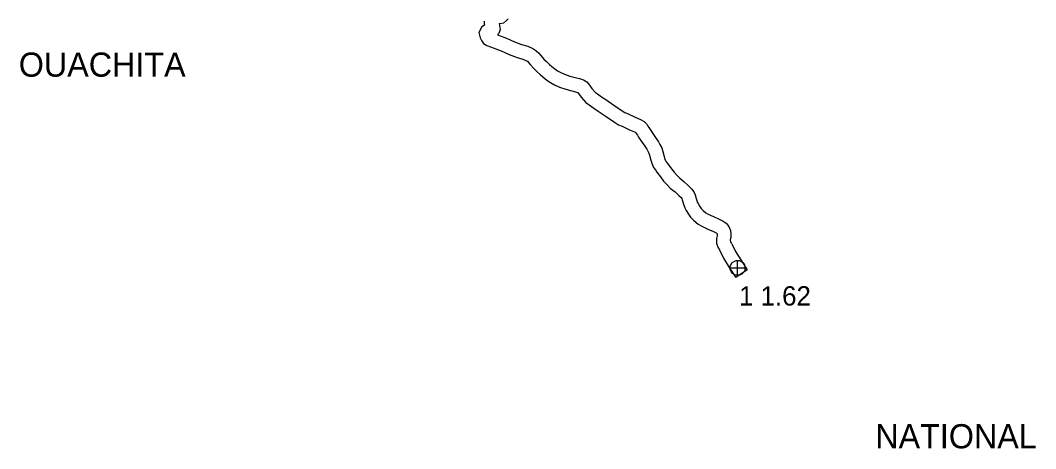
# Model space of a CAD drawing. Extents: x -939622 to -934245, y 1383184 to 1385301.
# Drawn here: x -936351.3 to -936284.7, y 1384063.7 to 1384091.8 of the extents above; entities that cross this region are included whole.
import ezdxf

# ---------------------------------------------------------------- set-up
doc = ezdxf.new("R2010")
doc.units = 0
for name, color, linetype in [('10', 7, 'Continuous'), ('25', 7, 'Continuous'), ('26', 7, 'Continuous'), ('8', 7, 'Continuous')]:
    doc.layers.add(name, color=color, linetype=linetype)

msp = doc.modelspace()

# ---------------------------------------------------------------- linework, layer by layer
at = {"layer": '10'}
for points in [[(-936319.275, 1384091.918), (-936319.379, 1384091.79), (-936319.582, 1384091.613), (-936319.814, 1384091.589), (-936319.858, 1384091.59)], [(-936320.851, 1384091.75), (-936320.847, 1384091.582), (-936320.834, 1384091.491), (-936321.004, 1384091.393), (-936321.2, 1384091.017), (-936321.113, 1384090.673), (-936321.023, 1384090.487), (-936320.888, 1384090.297), (-936320.666, 1384090.168), (-936320.429, 1384090.073), (-936319.725, 1384089.817), (-936319.2, 1384089.57), (-936318.695, 1384089.384), (-936318.31, 1384089.263), (-936318.069, 1384089.159), (-936318.01, 1384089.123), (-936317.956, 1384089.069), (-936317.829, 1384088.915), (-936317.593, 1384088.647), (-936317.382, 1384088.445), (-936317.179, 1384088.26), (-936317.005, 1384088.097), (-936316.744, 1384087.891), (-936316.494, 1384087.726), (-936316.235, 1384087.588), (-936315.919, 1384087.438), (-936315.483, 1384087.295), (-936315.096, 1384087.192), (-936314.852, 1384087.134), (-936314.719, 1384087.087), (-936314.708, 1384087.081), (-936314.653, 1384087.016), (-936314.487, 1384086.778), (-936314.171, 1384086.429), (-936313.963, 1384086.265), (-936313.659, 1384086.046), (-936313.373, 1384085.864), (-936312.854, 1384085.505), (-936312.3, 1384085.139), (-936312.046, 1384084.961), (-936311.8, 1384084.867), (-936311.328, 1384084.643), (-936310.999, 1384084.496), (-936310.913, 1384084.449), (-936310.881, 1384084.392), (-936310.796, 1384084.275), (-936310.721, 1384084.153), (-936310.487, 1384083.814), (-936310.311, 1384083.555), (-936310.181, 1384083.368), (-936310.111, 1384083.237), (-936310.041, 1384083.109), (-936310, 1384082.964), (-936309.912, 1384082.646), (-936309.841, 1384082.389), (-936309.751, 1384082.177), (-936309.62, 1384082.003), (-936309.519, 1384081.87), (-936309.288, 1384081.545), (-936309.084, 1384081.272), (-936308.853, 1384081.036), (-936308.618, 1384080.792), (-936308.331, 1384080.563), (-936308.079, 1384080.337), (-936307.936, 1384080.194), (-936307.888, 1384080.126), (-936307.856, 1384080.053), (-936307.814, 1384079.914), (-936307.778, 1384079.757), (-936307.696, 1384079.526), (-936307.595, 1384079.343), (-936307.454, 1384079.116), (-936307.314, 1384078.909), (-936307.098, 1384078.683), (-936306.819, 1384078.454), (-936306.569, 1384078.316), (-936306.178, 1384078.133), (-936305.811, 1384077.968), (-936305.633, 1384077.882), (-936305.591, 1384077.852), (-936305.584, 1384077.843), (-936305.575, 1384077.82), (-936305.569, 1384077.772), (-936305.572, 1384077.687), (-936305.61, 1384077.506), (-936305.604, 1384077.216), (-936305.513, 1384076.95), (-936305.416, 1384076.764)], [(-936319.872, 1384091.609), (-936319.794, 1384091.216), (-936319.882, 1384090.95), (-936319.973, 1384090.865), (-936319.378, 1384090.648), (-936318.852, 1384090.401), (-936318.404, 1384090.236), (-936317.997, 1384090.108), (-936317.655, 1384089.961), (-936317.451, 1384089.836), (-936317.289, 1384089.675), (-936317.144, 1384089.499), (-936316.942, 1384089.27), (-936316.768, 1384089.102), (-936316.568, 1384088.922), (-936316.417, 1384088.78), (-936316.216, 1384088.621), (-936316.034, 1384088.5), (-936315.831, 1384088.393), (-936315.583, 1384088.275), (-936315.227, 1384088.158), (-936314.877, 1384088.065), (-936314.599, 1384087.999), (-936314.342, 1384087.909), (-936314.125, 1384087.784), (-936313.939, 1384087.567), (-936313.78, 1384087.339), (-936313.555, 1384087.089), (-936313.421, 1384086.984), (-936313.154, 1384086.791), (-936312.876, 1384086.614), (-936312.35, 1384086.251), (-936311.793, 1384085.883), (-936311.621, 1384085.762), (-936311.446, 1384085.695), (-936310.952, 1384085.461), (-936310.598, 1384085.303), (-936310.363, 1384085.174), (-936310.189, 1384085), (-936310.12, 1384084.875), (-936310.049, 1384084.777), (-936309.968, 1384084.647), (-936309.744, 1384084.321), (-936309.57, 1384084.065), (-936309.412, 1384083.839), (-936309.319, 1384083.664), (-936309.202, 1384083.45), (-936309.133, 1384083.205), (-936309.045, 1384082.887), (-936308.99, 1384082.688), (-936308.965, 1384082.629), (-936308.903, 1384082.546), (-936308.794, 1384082.404), (-936308.561, 1384082.075), (-936308.398, 1384081.858), (-936308.208, 1384081.663), (-936308.01, 1384081.458), (-936307.75, 1384081.251), (-936307.461, 1384080.992), (-936307.244, 1384080.776), (-936307.099, 1384080.569), (-936307.01, 1384080.365), (-936306.943, 1384080.145), (-936306.912, 1384080.008), (-936306.873, 1384079.897), (-936306.818, 1384079.798), (-936306.699, 1384079.606), (-936306.612, 1384079.477), (-936306.484, 1384079.344), (-936306.312, 1384079.202), (-936306.161, 1384079.119), (-936305.802, 1384078.951), (-936305.43, 1384078.783), (-936305.176, 1384078.66), (-936304.972, 1384078.517), (-936304.799, 1384078.304), (-936304.693, 1384078.039), (-936304.668, 1384077.805), (-936304.676, 1384077.578), (-936304.708, 1384077.422), (-936304.707, 1384077.375), (-936304.684, 1384077.306), (-936304.618, 1384077.18)], [(-936304.611, 1384077.166), (-936304.373, 1384076.669), (-936304.014, 1384076.112), (-936303.591, 1384075.454)], [(-936305.423, 1384076.777), (-936305.16, 1384076.229), (-936304.771, 1384075.625), (-936304.348, 1384074.967)], [(-936303.591, 1384075.454), (-936304.348, 1384074.967)]]:
    msp.add_lwpolyline(points, dxfattribs=at)
at = {"layer": '26'}
for p, q in [((-936304.229, 1384075.103), (-936304.229, 1384076.078)), ((-936304.716, 1384075.591), (-936303.741, 1384075.591))]:
    msp.add_line(p, q, dxfattribs=at)
msp.add_circle((-936304.229, 1384075.591), 0.487, dxfattribs=at)

# ---------------------------------------------------------------- texts
at = {"layer": '25'}
msp.add_text('1 1.62', height=1.2672, dxfattribs=at).set_placement((-936304.134, 1384073.12))
at = {"layer": '8'}
for s, p in [('OUACHITA', (-936351.375, 1384088.116)), ('NATIONAL', (-936295.198, 1384063.766))]:
    msp.add_text(s, height=1.584, dxfattribs=at).set_placement(p)

doc.saveas('drawing.dxf')
